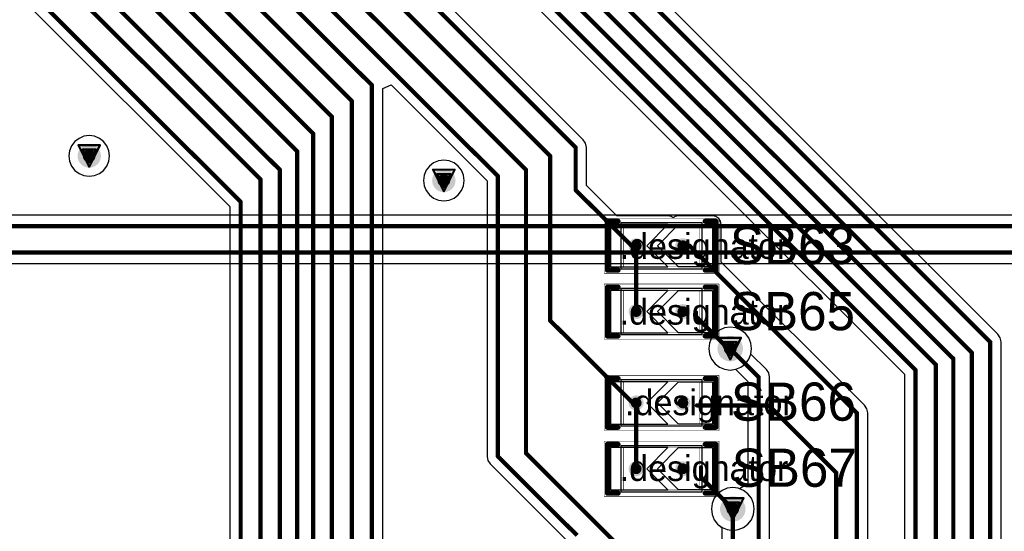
# Model space of a CAD drawing. Header units: millimetres. Extents: x 138 to 555, y 26 to 334.
# Tile 502 of 656: x 306 to 329, y 165 to 177. Entities that reach past the tile are written whole.
import ezdxf

# ---------------------------------------------------------------- set-up
doc = ezdxf.new("R2010")
doc.units = ezdxf.units.MM
for name, color, linetype in [('BottomLayer', 5, 'Continuous'), ('DrillDrawing', 1, 'Continuous'), ('Mechanical20', 56, 'Continuous'), ('Mechanical27', 56, 'Continuous'), ('MidLayer1', 16, 'Continuous'), ('MidLayer2', 76, 'Continuous'), ('MidLayer3', 90, 'Continuous'), ('MidLayer4', 156, 'Continuous'), ('MultiLayer', 9, 'Continuous'), ('TopLayer', 1, 'Continuous'), ('TopOverlay', 2, 'Continuous'), ('TopPaste', 8, 'Continuous'), ('TopSolder', 216, 'Continuous'), ('ViaHoleLayer', 16, 'Continuous')]:
    doc.layers.add(name, color=color, linetype=linetype)

# ---------------------------------------------------------------- blocks, each defined once
blk = doc.blocks.new('SOLDER_BRIDGE_R0603_0R_597')
at = {"layer": 'Mechanical20', "const_width": 0.01}
for points in [[(-0.2, 0.65), (-1.35, 0.65)], [(-1.35, 0.65), (-1.35, -0.65)], [(1.35, 0.65), (-0.2, 0.65)], [(1.35, 0.65), (1.35, -0.65)], [(1.35, -0.65), (-1.35, -0.65)]]:
    blk.add_lwpolyline(points, dxfattribs=at)
at = {"layer": 'Mechanical20', "const_width": 0.005}
for points in [[(-1.352, 0.65, 1), (-1.348, 0.65, 1)], [(-1.352, 0.65, 1), (-1.348, 0.65, 1)], [(-0.202, 0.65, 1), (-0.198, 0.65, 1)], [(-0.202, 0.65, 1), (-0.198, 0.65, 1)], [(1.348, 0.65, 1), (1.352, 0.65, 1)], [(1.348, 0.65, 1), (1.352, 0.65, 1)], [(-1.352, -0.65, 1), (-1.348, -0.65, 1)], [(-1.352, -0.65, 1), (-1.348, -0.65, 1)], [(1.348, -0.65, 1), (1.352, -0.65, 1)], [(1.348, -0.65, 1), (1.352, -0.65, 1)]]:
    blk.add_lwpolyline(points, format="xyb", close=True, dxfattribs=at)
at = {"layer": 'Mechanical27', "const_width": 0.01}
for points in [[(-0.9, 0.5), (-0.9, -0.5)], [(0.9, 0.5), (-0.9, 0.5)], [(0.9, 0.5), (0.9, -0.5)], [(0.9, -0.5), (-0.9, -0.5)]]:
    blk.add_lwpolyline(points, dxfattribs=at)
at = {"layer": 'Mechanical27', "const_width": 0.005}
for points in [[(-0.903, 0.5, 1), (-0.898, 0.5, 1)], [(-0.903, 0.5, 1), (-0.898, 0.5, 1)], [(0.898, 0.5, 1), (0.903, 0.5, 1)], [(0.898, 0.5, 1), (0.903, 0.5, 1)], [(-0.903, -0.5, 1), (-0.898, -0.5, 1)], [(-0.903, -0.5, 1), (-0.898, -0.5, 1)], [(0.898, -0.5, 1), (0.903, -0.5, 1)], [(0.898, -0.5, 1), (0.903, -0.5, 1)]]:
    blk.add_lwpolyline(points, format="xyb", close=True, dxfattribs=at)
at = {"layer": 'TopLayer'}
for p, q in [((-1.2, -0.5), (-1.2, 0.5)), ((-1.2, 0.5), (-0.4, 0.5)), ((-0.4, 0.5), (0.1, 0)), ((-0.15, 0.5), (-0.15, 0.5)), ((-0.15, 0.5), (0.35, 0)), ((1.2, 0.5), (-0.15, 0.5)), ((1.2, -0.5), (1.2, 0.5)), ((0.1, 0), (-0.4, -0.5)), ((0.35, 0), (-0.15, -0.5)), ((-1.2, -0.5), (-1.2, -0.5)), ((-0.4, -0.5), (-1.2, -0.5)), ((-0.15, -0.5), (1.2, -0.5))]:
    blk.add_line(p, q, dxfattribs=at)
at = {"layer": 'TopLayer', "const_width": 0.127}
for points in [[(-0.563, 0, 1), (-0.436, 0, 1)], [(0.536, 0, 1), (0.663, 0, 1)]]:
    blk.add_lwpolyline(points, format="xyb", close=True, dxfattribs=at)
at = {"layer": 'TopOverlay', "const_width": 0.12}
for points in [[(-1.025, 0.575), (-1.275, 0.575)], [(-1.275, 0.575), (-1.275, 0.175)], [(1.275, 0.575), (1.025, 0.575)], [(1.275, 0.575), (1.275, -0.575)], [(-1.275, 0.175), (-1.275, -0.575)], [(-1.025, -0.575), (-1.275, -0.575)], [(1.275, -0.575), (1.025, -0.575)]]:
    blk.add_lwpolyline(points, dxfattribs=at)
at = {"layer": 'TopOverlay', "const_width": 0.06}
for points in [[(-1.305, 0.575, 1), (-1.245, 0.575, 1)], [(-1.305, 0.575, 1), (-1.245, 0.575, 1)], [(-1.055, 0.575, 1), (-0.995, 0.575, 1)], [(0.995, 0.575, 1), (1.055, 0.575, 1)], [(1.245, 0.575, 1), (1.305, 0.575, 1)], [(1.245, 0.575, 1), (1.305, 0.575, 1)], [(-1.305, 0.175, 1), (-1.245, 0.175, 1)], [(-1.305, 0.175, 1), (-1.245, 0.175, 1)], [(-1.305, -0.575, 1), (-1.245, -0.575, 1)], [(-1.305, -0.575, 1), (-1.245, -0.575, 1)], [(-1.055, -0.575, 1), (-0.995, -0.575, 1)], [(0.995, -0.575, 1), (1.055, -0.575, 1)], [(1.245, -0.575, 1), (1.305, -0.575, 1)], [(1.245, -0.575, 1), (1.305, -0.575, 1)]]:
    blk.add_lwpolyline(points, format="xyb", close=True, dxfattribs=at)
at = {"layer": 'TopPaste', "const_width": 0.127}
for points in [[(-0.563, 0, 1), (-0.436, 0, 1)], [(0.536, 0, 1), (0.663, 0, 1)]]:
    blk.add_lwpolyline(points, format="xyb", close=True, dxfattribs=at)
at = {"layer": 'TopSolder'}
for p, q in [((-0.95, 0.55), (-0.95, 0.55)), ((-0.95, 0.55), (0.95, 0.55)), ((-0.95, -0.55), (-0.95, 0.55)), ((0.95, 0.55), (0.95, -0.55)), ((0.95, -0.55), (-0.95, -0.55))]:
    blk.add_line(p, q, dxfattribs=at)
at = {"layer": 'TopSolder', "const_width": 0.177}
for points in [[(-0.588, 0, 1), (-0.412, 0, 1)], [(0.512, 0, 1), (0.688, 0, 1)]]:
    blk.add_lwpolyline(points, format="xyb", close=True, dxfattribs=at)
blk = doc.blocks.new('SOLDER_BRIDGE_R0603_0R_598')
at = {"layer": 'Mechanical20', "const_width": 0.01}
for points in [[(-0.2, 0.65), (-1.35, 0.65)], [(-1.35, 0.65), (-1.35, -0.65)], [(1.35, 0.65), (-0.2, 0.65)], [(1.35, 0.65), (1.35, -0.65)], [(1.35, -0.65), (-1.35, -0.65)]]:
    blk.add_lwpolyline(points, dxfattribs=at)
at = {"layer": 'Mechanical20', "const_width": 0.005}
for points in [[(-1.352, 0.65, 1), (-1.348, 0.65, 1)], [(-1.352, 0.65, 1), (-1.348, 0.65, 1)], [(-0.202, 0.65, 1), (-0.198, 0.65, 1)], [(-0.202, 0.65, 1), (-0.198, 0.65, 1)], [(1.348, 0.65, 1), (1.352, 0.65, 1)], [(1.348, 0.65, 1), (1.352, 0.65, 1)], [(-1.352, -0.65, 1), (-1.348, -0.65, 1)], [(-1.352, -0.65, 1), (-1.348, -0.65, 1)], [(1.348, -0.65, 1), (1.352, -0.65, 1)], [(1.348, -0.65, 1), (1.352, -0.65, 1)]]:
    blk.add_lwpolyline(points, format="xyb", close=True, dxfattribs=at)
at = {"layer": 'Mechanical27', "const_width": 0.01}
for points in [[(-0.9, 0.5), (-0.9, -0.5)], [(0.9, 0.5), (-0.9, 0.5)], [(0.9, 0.5), (0.9, -0.5)], [(0.9, -0.5), (-0.9, -0.5)]]:
    blk.add_lwpolyline(points, dxfattribs=at)
at = {"layer": 'Mechanical27', "const_width": 0.005}
for points in [[(-0.903, 0.5, 1), (-0.898, 0.5, 1)], [(-0.903, 0.5, 1), (-0.898, 0.5, 1)], [(0.898, 0.5, 1), (0.903, 0.5, 1)], [(0.898, 0.5, 1), (0.903, 0.5, 1)], [(-0.903, -0.5, 1), (-0.898, -0.5, 1)], [(-0.903, -0.5, 1), (-0.898, -0.5, 1)], [(0.898, -0.5, 1), (0.903, -0.5, 1)], [(0.898, -0.5, 1), (0.903, -0.5, 1)]]:
    blk.add_lwpolyline(points, format="xyb", close=True, dxfattribs=at)
at = {"layer": 'TopLayer'}
for p, q in [((-1.2, -0.5), (-1.2, 0.5)), ((-1.2, 0.5), (-0.4, 0.5)), ((-0.4, 0.5), (0.1, 0)), ((-0.15, 0.5), (-0.15, 0.5)), ((-0.15, 0.5), (0.35, 0)), ((1.2, 0.5), (-0.15, 0.5)), ((1.2, -0.5), (1.2, 0.5)), ((0.1, 0), (-0.4, -0.5)), ((0.35, 0), (-0.15, -0.5)), ((-1.2, -0.5), (-1.2, -0.5)), ((-0.4, -0.5), (-1.2, -0.5)), ((-0.15, -0.5), (1.2, -0.5))]:
    blk.add_line(p, q, dxfattribs=at)
at = {"layer": 'TopLayer', "const_width": 0.127}
for points in [[(-0.563, 0, 1), (-0.436, 0, 1)], [(0.536, 0, 1), (0.663, 0, 1)]]:
    blk.add_lwpolyline(points, format="xyb", close=True, dxfattribs=at)
at = {"layer": 'TopOverlay', "const_width": 0.12}
for points in [[(-1.025, 0.575), (-1.275, 0.575)], [(-1.275, 0.575), (-1.275, 0.175)], [(1.275, 0.575), (1.025, 0.575)], [(1.275, 0.575), (1.275, -0.575)], [(-1.275, 0.175), (-1.275, -0.575)], [(-1.025, -0.575), (-1.275, -0.575)], [(1.275, -0.575), (1.025, -0.575)]]:
    blk.add_lwpolyline(points, dxfattribs=at)
at = {"layer": 'TopOverlay', "const_width": 0.06}
for points in [[(-1.305, 0.575, 1), (-1.245, 0.575, 1)], [(-1.305, 0.575, 1), (-1.245, 0.575, 1)], [(-1.055, 0.575, 1), (-0.995, 0.575, 1)], [(0.995, 0.575, 1), (1.055, 0.575, 1)], [(1.245, 0.575, 1), (1.305, 0.575, 1)], [(1.245, 0.575, 1), (1.305, 0.575, 1)], [(-1.305, 0.175, 1), (-1.245, 0.175, 1)], [(-1.305, 0.175, 1), (-1.245, 0.175, 1)], [(-1.305, -0.575, 1), (-1.245, -0.575, 1)], [(-1.305, -0.575, 1), (-1.245, -0.575, 1)], [(-1.055, -0.575, 1), (-0.995, -0.575, 1)], [(0.995, -0.575, 1), (1.055, -0.575, 1)], [(1.245, -0.575, 1), (1.305, -0.575, 1)], [(1.245, -0.575, 1), (1.305, -0.575, 1)]]:
    blk.add_lwpolyline(points, format="xyb", close=True, dxfattribs=at)
at = {"layer": 'TopPaste', "const_width": 0.127}
for points in [[(-0.563, 0, 1), (-0.436, 0, 1)], [(0.536, 0, 1), (0.663, 0, 1)]]:
    blk.add_lwpolyline(points, format="xyb", close=True, dxfattribs=at)
at = {"layer": 'TopSolder'}
for p, q in [((-0.95, 0.55), (-0.95, 0.55)), ((-0.95, 0.55), (0.95, 0.55)), ((-0.95, -0.55), (-0.95, 0.55)), ((0.95, 0.55), (0.95, -0.55)), ((0.95, -0.55), (-0.95, -0.55))]:
    blk.add_line(p, q, dxfattribs=at)
at = {"layer": 'TopSolder', "const_width": 0.177}
for points in [[(-0.588, 0, 1), (-0.412, 0, 1)], [(0.512, 0, 1), (0.688, 0, 1)]]:
    blk.add_lwpolyline(points, format="xyb", close=True, dxfattribs=at)
blk = doc.blocks.new('SOLDER_BRIDGE_R0603_0R_611')
at = {"layer": 'Mechanical20', "const_width": 0.01}
for points in [[(-0.2, 0.65), (-1.35, 0.65)], [(-1.35, 0.65), (-1.35, -0.65)], [(1.35, 0.65), (-0.2, 0.65)], [(1.35, 0.65), (1.35, -0.65)], [(1.35, -0.65), (-1.35, -0.65)]]:
    blk.add_lwpolyline(points, dxfattribs=at)
at = {"layer": 'Mechanical20', "const_width": 0.005}
for points in [[(-1.352, 0.65, 1), (-1.348, 0.65, 1)], [(-1.352, 0.65, 1), (-1.348, 0.65, 1)], [(-0.202, 0.65, 1), (-0.198, 0.65, 1)], [(-0.202, 0.65, 1), (-0.198, 0.65, 1)], [(1.348, 0.65, 1), (1.352, 0.65, 1)], [(1.348, 0.65, 1), (1.352, 0.65, 1)], [(-1.352, -0.65, 1), (-1.348, -0.65, 1)], [(-1.352, -0.65, 1), (-1.348, -0.65, 1)], [(1.348, -0.65, 1), (1.352, -0.65, 1)], [(1.348, -0.65, 1), (1.352, -0.65, 1)]]:
    blk.add_lwpolyline(points, format="xyb", close=True, dxfattribs=at)
at = {"layer": 'Mechanical27', "const_width": 0.01}
for points in [[(-0.9, 0.5), (-0.9, -0.5)], [(0.9, 0.5), (-0.9, 0.5)], [(0.9, 0.5), (0.9, -0.5)], [(0.9, -0.5), (-0.9, -0.5)]]:
    blk.add_lwpolyline(points, dxfattribs=at)
at = {"layer": 'Mechanical27', "const_width": 0.005}
for points in [[(-0.903, 0.5, 1), (-0.898, 0.5, 1)], [(-0.903, 0.5, 1), (-0.898, 0.5, 1)], [(0.898, 0.5, 1), (0.903, 0.5, 1)], [(0.898, 0.5, 1), (0.903, 0.5, 1)], [(-0.903, -0.5, 1), (-0.898, -0.5, 1)], [(-0.903, -0.5, 1), (-0.898, -0.5, 1)], [(0.898, -0.5, 1), (0.903, -0.5, 1)], [(0.898, -0.5, 1), (0.903, -0.5, 1)]]:
    blk.add_lwpolyline(points, format="xyb", close=True, dxfattribs=at)
at = {"layer": 'TopLayer'}
for p, q in [((-1.2, -0.5), (-1.2, 0.5)), ((-1.2, 0.5), (-0.4, 0.5)), ((-0.4, 0.5), (0.1, 0)), ((-0.15, 0.5), (-0.15, 0.5)), ((-0.15, 0.5), (0.35, 0)), ((1.2, 0.5), (-0.15, 0.5)), ((1.2, -0.5), (1.2, 0.5)), ((0.1, 0), (-0.4, -0.5)), ((0.35, 0), (-0.15, -0.5)), ((-1.2, -0.5), (-1.2, -0.5)), ((-0.4, -0.5), (-1.2, -0.5)), ((-0.15, -0.5), (1.2, -0.5))]:
    blk.add_line(p, q, dxfattribs=at)
at = {"layer": 'TopLayer', "const_width": 0.127}
for points in [[(-0.563, 0, 1), (-0.436, 0, 1)], [(0.536, 0, 1), (0.663, 0, 1)]]:
    blk.add_lwpolyline(points, format="xyb", close=True, dxfattribs=at)
at = {"layer": 'TopOverlay', "const_width": 0.12}
for points in [[(-1.025, 0.575), (-1.275, 0.575)], [(-1.275, 0.575), (-1.275, 0.175)], [(1.275, 0.575), (1.025, 0.575)], [(1.275, 0.575), (1.275, -0.575)], [(-1.275, 0.175), (-1.275, -0.575)], [(-1.025, -0.575), (-1.275, -0.575)], [(1.275, -0.575), (1.025, -0.575)]]:
    blk.add_lwpolyline(points, dxfattribs=at)
at = {"layer": 'TopOverlay', "const_width": 0.06}
for points in [[(-1.305, 0.575, 1), (-1.245, 0.575, 1)], [(-1.305, 0.575, 1), (-1.245, 0.575, 1)], [(-1.055, 0.575, 1), (-0.995, 0.575, 1)], [(0.995, 0.575, 1), (1.055, 0.575, 1)], [(1.245, 0.575, 1), (1.305, 0.575, 1)], [(1.245, 0.575, 1), (1.305, 0.575, 1)], [(-1.305, 0.175, 1), (-1.245, 0.175, 1)], [(-1.305, 0.175, 1), (-1.245, 0.175, 1)], [(-1.305, -0.575, 1), (-1.245, -0.575, 1)], [(-1.305, -0.575, 1), (-1.245, -0.575, 1)], [(-1.055, -0.575, 1), (-0.995, -0.575, 1)], [(0.995, -0.575, 1), (1.055, -0.575, 1)], [(1.245, -0.575, 1), (1.305, -0.575, 1)], [(1.245, -0.575, 1), (1.305, -0.575, 1)]]:
    blk.add_lwpolyline(points, format="xyb", close=True, dxfattribs=at)
at = {"layer": 'TopPaste', "const_width": 0.127}
for points in [[(-0.563, 0, 1), (-0.436, 0, 1)], [(0.536, 0, 1), (0.663, 0, 1)]]:
    blk.add_lwpolyline(points, format="xyb", close=True, dxfattribs=at)
at = {"layer": 'TopSolder'}
for p, q in [((-0.95, 0.55), (-0.95, 0.55)), ((-0.95, 0.55), (0.95, 0.55)), ((-0.95, -0.55), (-0.95, 0.55)), ((0.95, 0.55), (0.95, -0.55)), ((0.95, -0.55), (-0.95, -0.55))]:
    blk.add_line(p, q, dxfattribs=at)
at = {"layer": 'TopSolder', "const_width": 0.177}
for points in [[(-0.588, 0, 1), (-0.412, 0, 1)], [(0.512, 0, 1), (0.688, 0, 1)]]:
    blk.add_lwpolyline(points, format="xyb", close=True, dxfattribs=at)
blk = doc.blocks.new('SOLDER_BRIDGE_R0603_0R_613')
at = {"layer": 'Mechanical20', "const_width": 0.01}
for points in [[(-0.2, 0.65), (-1.35, 0.65)], [(-1.35, 0.65), (-1.35, -0.65)], [(1.35, 0.65), (-0.2, 0.65)], [(1.35, 0.65), (1.35, -0.65)], [(1.35, -0.65), (-1.35, -0.65)]]:
    blk.add_lwpolyline(points, dxfattribs=at)
at = {"layer": 'Mechanical20', "const_width": 0.005}
for points in [[(-1.352, 0.65, 1), (-1.348, 0.65, 1)], [(-1.352, 0.65, 1), (-1.348, 0.65, 1)], [(-0.202, 0.65, 1), (-0.198, 0.65, 1)], [(-0.202, 0.65, 1), (-0.198, 0.65, 1)], [(1.348, 0.65, 1), (1.352, 0.65, 1)], [(1.348, 0.65, 1), (1.352, 0.65, 1)], [(-1.352, -0.65, 1), (-1.348, -0.65, 1)], [(-1.352, -0.65, 1), (-1.348, -0.65, 1)], [(1.348, -0.65, 1), (1.352, -0.65, 1)], [(1.348, -0.65, 1), (1.352, -0.65, 1)]]:
    blk.add_lwpolyline(points, format="xyb", close=True, dxfattribs=at)
at = {"layer": 'Mechanical27', "const_width": 0.01}
for points in [[(-0.9, 0.5), (-0.9, -0.5)], [(0.9, 0.5), (-0.9, 0.5)], [(0.9, 0.5), (0.9, -0.5)], [(0.9, -0.5), (-0.9, -0.5)]]:
    blk.add_lwpolyline(points, dxfattribs=at)
at = {"layer": 'Mechanical27', "const_width": 0.005}
for points in [[(-0.903, 0.5, 1), (-0.898, 0.5, 1)], [(-0.903, 0.5, 1), (-0.898, 0.5, 1)], [(0.898, 0.5, 1), (0.903, 0.5, 1)], [(0.898, 0.5, 1), (0.903, 0.5, 1)], [(-0.903, -0.5, 1), (-0.898, -0.5, 1)], [(-0.903, -0.5, 1), (-0.898, -0.5, 1)], [(0.898, -0.5, 1), (0.903, -0.5, 1)], [(0.898, -0.5, 1), (0.903, -0.5, 1)]]:
    blk.add_lwpolyline(points, format="xyb", close=True, dxfattribs=at)
at = {"layer": 'TopLayer'}
for p, q in [((-1.2, -0.5), (-1.2, 0.5)), ((-1.2, 0.5), (-0.4, 0.5)), ((-0.4, 0.5), (0.1, 0)), ((-0.15, 0.5), (-0.15, 0.5)), ((-0.15, 0.5), (0.35, 0)), ((1.2, 0.5), (-0.15, 0.5)), ((1.2, -0.5), (1.2, 0.5)), ((0.1, 0), (-0.4, -0.5)), ((0.35, 0), (-0.15, -0.5)), ((-1.2, -0.5), (-1.2, -0.5)), ((-0.4, -0.5), (-1.2, -0.5)), ((-0.15, -0.5), (1.2, -0.5))]:
    blk.add_line(p, q, dxfattribs=at)
at = {"layer": 'TopLayer', "const_width": 0.127}
for points in [[(-0.563, 0, 1), (-0.436, 0, 1)], [(0.536, 0, 1), (0.663, 0, 1)]]:
    blk.add_lwpolyline(points, format="xyb", close=True, dxfattribs=at)
at = {"layer": 'TopOverlay', "const_width": 0.12}
for points in [[(-1.025, 0.575), (-1.275, 0.575)], [(-1.275, 0.575), (-1.275, 0.175)], [(1.275, 0.575), (1.025, 0.575)], [(1.275, 0.575), (1.275, -0.575)], [(-1.275, 0.175), (-1.275, -0.575)], [(-1.025, -0.575), (-1.275, -0.575)], [(1.275, -0.575), (1.025, -0.575)]]:
    blk.add_lwpolyline(points, dxfattribs=at)
at = {"layer": 'TopOverlay', "const_width": 0.06}
for points in [[(-1.305, 0.575, 1), (-1.245, 0.575, 1)], [(-1.305, 0.575, 1), (-1.245, 0.575, 1)], [(-1.055, 0.575, 1), (-0.995, 0.575, 1)], [(0.995, 0.575, 1), (1.055, 0.575, 1)], [(1.245, 0.575, 1), (1.305, 0.575, 1)], [(1.245, 0.575, 1), (1.305, 0.575, 1)], [(-1.305, 0.175, 1), (-1.245, 0.175, 1)], [(-1.305, 0.175, 1), (-1.245, 0.175, 1)], [(-1.305, -0.575, 1), (-1.245, -0.575, 1)], [(-1.305, -0.575, 1), (-1.245, -0.575, 1)], [(-1.055, -0.575, 1), (-0.995, -0.575, 1)], [(0.995, -0.575, 1), (1.055, -0.575, 1)], [(1.245, -0.575, 1), (1.305, -0.575, 1)], [(1.245, -0.575, 1), (1.305, -0.575, 1)]]:
    blk.add_lwpolyline(points, format="xyb", close=True, dxfattribs=at)
at = {"layer": 'TopPaste', "const_width": 0.127}
for points in [[(-0.563, 0, 1), (-0.436, 0, 1)], [(0.536, 0, 1), (0.663, 0, 1)]]:
    blk.add_lwpolyline(points, format="xyb", close=True, dxfattribs=at)
at = {"layer": 'TopSolder'}
for p, q in [((-0.95, 0.55), (-0.95, 0.55)), ((-0.95, 0.55), (0.95, 0.55)), ((-0.95, -0.55), (-0.95, 0.55)), ((0.95, 0.55), (0.95, -0.55)), ((0.95, -0.55), (-0.95, -0.55))]:
    blk.add_line(p, q, dxfattribs=at)
at = {"layer": 'TopSolder', "const_width": 0.177}
for points in [[(-0.588, 0, 1), (-0.412, 0, 1)], [(0.512, 0, 1), (0.688, 0, 1)]]:
    blk.add_lwpolyline(points, format="xyb", close=True, dxfattribs=at)

msp = doc.modelspace()

# ---------------------------------------------------------------- linework, layer by layer
at = {"layer": 'BottomLayer'}
for p, q in [((330.784, 172.248), (269.165, 172.248)), ((297.921, 171.115), (331.552, 171.115)), ((322.74, 169.594), (322.619, 169.543)), ((322.871, 169.611), (322.74, 169.594)), ((323.001, 169.594), (322.871, 169.611)), ((323.123, 169.543), (323.001, 169.594)), ((322.434, 169.359), (322.384, 169.237)), ((322.514, 169.463), (322.434, 169.359)), ((322.619, 169.543), (322.514, 169.463)), ((323.228, 169.463), (323.123, 169.543)), ((323.308, 169.359), (323.228, 169.463)), ((323.358, 169.237), (323.308, 169.359)), ((322.384, 169.237), (322.367, 169.107)), ((322.367, 169.107), (322.384, 168.976)), ((323.375, 169.107), (323.358, 169.237)), ((323.358, 168.98), (323.375, 169.107)), ((322.384, 168.976), (322.434, 168.855)), ((323.721, 168.617), (323.358, 168.98)), ((322.434, 168.855), (322.514, 168.75)), ((322.514, 168.75), (322.619, 168.67)), ((322.619, 168.67), (322.74, 168.62)), ((322.74, 168.62), (322.871, 168.602)), ((322.871, 168.602), (322.998, 168.619)), ((322.998, 168.619), (323.286, 168.331)), ((323.777, 168.534), (323.721, 168.617)), ((323.796, 168.437), (323.777, 168.534)), ((323.796, 160.839), (323.796, 168.437)), ((323.286, 168.331), (323.286, 165.924)), ((323.286, 165.924), (323.086, 165.806)), ((322.574, 165.686), (322.494, 165.581)), ((322.679, 165.766), (322.574, 165.686)), ((322.8, 165.816), (322.679, 165.766)), ((322.931, 165.833), (322.8, 165.816)), ((323.061, 165.816), (322.931, 165.833)), ((323.086, 165.806), (323.061, 165.816)), ((322.444, 165.459), (322.427, 165.329)), ((322.494, 165.581), (322.444, 165.459)), ((322.427, 165.329), (322.444, 165.198)), ((322.444, 165.198), (322.494, 165.077)), ((322.494, 165.077), (322.574, 164.972)), ((322.574, 164.972), (322.676, 164.894)), ((322.676, 164.894), (322.676, 77.923))]:
    msp.add_line(p, q, dxfattribs=at)
for points, const_width in [([(307.653, 173.645, 1), (307.928, 173.645, 1)], 0.275), ([(315.996, 173.068, 1), (316.271, 173.068, 1)], 0.275), ([(322.721, 169.107, 1), (323.021, 169.107, 1)], 0.3), ([(322.846, 169.107, 1), (322.896, 169.107, 1)], 0.05), ([(323.516, 168.437, 1), (323.566, 168.437, 1)], 0.05), ([(323.516, 168.437, 1), (323.566, 168.437, 1)], 0.05), ([(322.781, 165.329, 1), (323.081, 165.329, 1)], 0.3), ([(322.906, 165.329, 1), (322.956, 165.329, 1)], 0.05)]:
    msp.add_lwpolyline(points, format="xyb", close=True, dxfattribs=dict(at, const_width=const_width))
at = {"layer": 'BottomLayer', "const_width": 0.1}
for points in [[(269.165, 171.993), (331.219, 171.993)], [(297.815, 171.369), (331.987, 171.369)], [(322.871, 169.107), (323.541, 168.437)], [(323.541, 158.232), (323.541, 168.437)], [(322.931, 77.483), (322.931, 165.329)]]:
    msp.add_lwpolyline(points, dxfattribs=at)
at = {"layer": 'DrillDrawing', "const_width": 0.0508}
for points in [[(307.536, 173.899), (308.044, 173.899)], [(307.536, 173.899), (307.79, 173.391)], [(307.638, 173.798), (307.943, 173.798)], [(307.638, 173.798), (307.79, 173.493)], [(307.79, 173.391), (308.044, 173.899)], [(307.79, 173.493), (307.943, 173.798)], [(315.88, 173.322), (316.388, 173.322)], [(315.88, 173.322), (316.134, 172.814)], [(316.134, 172.814), (316.388, 173.322)], [(315.982, 173.221), (316.286, 173.221)], [(315.982, 173.221), (316.134, 172.916)], [(316.134, 172.916), (316.286, 173.221)], [(322.617, 169.361), (323.125, 169.361)], [(322.617, 169.361), (322.871, 168.853)], [(322.871, 168.853), (323.125, 169.361)], [(322.719, 169.259), (323.023, 169.259)], [(322.719, 169.259), (322.871, 168.954)], [(322.871, 168.954), (323.023, 169.259)], [(322.677, 165.583), (323.185, 165.583)], [(322.677, 165.583), (322.931, 165.075)], [(322.779, 165.481), (323.083, 165.481)], [(322.779, 165.481), (322.931, 165.177)], [(322.931, 165.075), (323.185, 165.583)], [(322.931, 165.177), (323.083, 165.481)]]:
    msp.add_lwpolyline(points, dxfattribs=at)
at = {"layer": 'DrillDrawing', "const_width": 0.0254}
for points in [[(307.524, 173.899, 1), (307.549, 173.899, 1)], [(307.524, 173.899, 1), (307.549, 173.899, 1)], [(307.625, 173.798, 1), (307.651, 173.798, 1)], [(307.625, 173.798, 1), (307.651, 173.798, 1)], [(307.93, 173.798, 1), (307.956, 173.798, 1)], [(307.93, 173.798, 1), (307.956, 173.798, 1)], [(308.032, 173.899, 1), (308.057, 173.899, 1)], [(308.032, 173.899, 1), (308.057, 173.899, 1)], [(307.778, 173.493, 1), (307.803, 173.493, 1)], [(307.778, 173.493, 1), (307.803, 173.493, 1)], [(307.778, 173.391, 1), (307.803, 173.391, 1)], [(307.778, 173.391, 1), (307.803, 173.391, 1)], [(315.867, 173.322, 1), (315.893, 173.322, 1)], [(315.867, 173.322, 1), (315.893, 173.322, 1)], [(316.375, 173.322, 1), (316.401, 173.322, 1)], [(316.375, 173.322, 1), (316.401, 173.322, 1)], [(315.969, 173.221, 1), (315.994, 173.221, 1)], [(315.969, 173.221, 1), (315.994, 173.221, 1)], [(316.274, 173.221, 1), (316.299, 173.221, 1)], [(316.274, 173.221, 1), (316.299, 173.221, 1)], [(316.121, 172.916, 1), (316.147, 172.916, 1)], [(316.121, 172.916, 1), (316.147, 172.916, 1)], [(316.121, 172.814, 1), (316.147, 172.814, 1)], [(316.121, 172.814, 1), (316.147, 172.814, 1)], [(322.604, 169.361, 1), (322.63, 169.361, 1)], [(322.604, 169.361, 1), (322.63, 169.361, 1)], [(323.112, 169.361, 1), (323.138, 169.361, 1)], [(323.112, 169.361, 1), (323.138, 169.361, 1)], [(322.706, 169.259, 1), (322.731, 169.259, 1)], [(322.706, 169.259, 1), (322.731, 169.259, 1)], [(323.011, 169.259, 1), (323.036, 169.259, 1)], [(323.011, 169.259, 1), (323.036, 169.259, 1)], [(322.858, 168.954, 1), (322.884, 168.954, 1)], [(322.858, 168.954, 1), (322.884, 168.954, 1)], [(322.858, 168.853, 1), (322.884, 168.853, 1)], [(322.858, 168.853, 1), (322.884, 168.853, 1)], [(322.664, 165.583, 1), (322.69, 165.583, 1)], [(322.664, 165.583, 1), (322.69, 165.583, 1)], [(322.766, 165.481, 1), (322.791, 165.481, 1)], [(322.766, 165.481, 1), (322.791, 165.481, 1)], [(323.071, 165.481, 1), (323.096, 165.481, 1)], [(323.071, 165.481, 1), (323.096, 165.481, 1)], [(323.172, 165.583, 1), (323.198, 165.583, 1)], [(323.172, 165.583, 1), (323.198, 165.583, 1)], [(322.918, 165.177, 1), (322.944, 165.177, 1)], [(322.918, 165.177, 1), (322.944, 165.177, 1)], [(322.918, 165.075, 1), (322.944, 165.075, 1)], [(322.918, 165.075, 1), (322.944, 165.075, 1)]]:
    msp.add_lwpolyline(points, format="xyb", close=True, dxfattribs=at)
at = {"layer": 'MidLayer1'}
for p, q in [((307.452, 173.984), (307.376, 173.885)), ((307.551, 174.06), (307.452, 173.984)), ((307.666, 174.108), (307.551, 174.06)), ((307.79, 174.124), (307.666, 174.108)), ((307.914, 174.108), (307.79, 174.124)), ((308.03, 174.06), (307.914, 174.108)), ((308.129, 173.984), (308.03, 174.06)), ((308.205, 173.885), (308.129, 173.984)), ((307.328, 173.769), (307.311, 173.645)), ((307.376, 173.885), (307.328, 173.769)), ((308.253, 173.769), (308.205, 173.885)), ((308.27, 173.645), (308.253, 173.769)), ((307.311, 173.645), (307.328, 173.521)), ((307.328, 173.521), (307.376, 173.406)), ((308.205, 173.406), (308.253, 173.521)), ((308.253, 173.521), (308.27, 173.645)), ((316.01, 173.531), (315.894, 173.483)), ((316.134, 173.547), (316.01, 173.531)), ((316.258, 173.531), (316.134, 173.547)), ((316.374, 173.483), (316.258, 173.531)), ((307.376, 173.406), (307.452, 173.306)), ((307.452, 173.306), (307.551, 173.23)), ((308.03, 173.23), (308.129, 173.306)), ((308.129, 173.306), (308.205, 173.406)), ((315.719, 173.308), (315.671, 173.192)), ((315.795, 173.407), (315.719, 173.308)), ((315.894, 173.483), (315.795, 173.407)), ((316.473, 173.407), (316.374, 173.483)), ((316.549, 173.308), (316.473, 173.407)), ((316.597, 173.192), (316.549, 173.308)), ((307.551, 173.23), (307.666, 173.182)), ((307.666, 173.182), (307.79, 173.166)), ((307.79, 173.166), (307.914, 173.182)), ((307.914, 173.182), (308.03, 173.23)), ((315.671, 173.192), (315.655, 173.068)), ((315.655, 173.068), (315.671, 172.944)), ((316.613, 173.068), (316.597, 173.192)), ((316.597, 172.944), (316.613, 173.068)), ((315.671, 172.944), (315.719, 172.829)), ((315.719, 172.829), (315.795, 172.729)), ((316.473, 172.729), (316.549, 172.829)), ((316.549, 172.829), (316.597, 172.944)), ((315.795, 172.729), (315.894, 172.653)), ((315.894, 172.653), (316.01, 172.605)), ((316.01, 172.605), (316.134, 172.589)), ((316.134, 172.589), (316.258, 172.605)), ((316.258, 172.605), (316.374, 172.653)), ((316.374, 172.653), (316.473, 172.729)), ((322.74, 169.594), (322.619, 169.543)), ((322.871, 169.611), (322.74, 169.594)), ((323.001, 169.594), (322.871, 169.611)), ((323.123, 169.543), (323.001, 169.594)), ((322.434, 169.359), (322.384, 169.237)), ((322.514, 169.463), (322.434, 169.359)), ((322.619, 169.543), (322.514, 169.463)), ((323.228, 169.463), (323.123, 169.543)), ((323.308, 169.359), (323.228, 169.463)), ((323.358, 169.237), (323.308, 169.359)), ((322.384, 169.237), (322.367, 169.107)), ((322.367, 169.107), (322.384, 168.976)), ((323.375, 169.107), (323.358, 169.237)), ((323.358, 168.976), (323.375, 169.107)), ((322.384, 168.976), (322.434, 168.855)), ((323.308, 168.855), (323.358, 168.976)), ((322.434, 168.855), (322.514, 168.75)), ((322.514, 168.75), (322.619, 168.67)), ((322.619, 168.67), (322.74, 168.62)), ((323.001, 168.62), (323.123, 168.67)), ((323.123, 168.67), (323.228, 168.75)), ((323.228, 168.75), (323.308, 168.855)), ((322.74, 168.62), (322.871, 168.602)), ((322.871, 168.602), (323.001, 168.62)), ((322.574, 165.686), (322.494, 165.581)), ((322.679, 165.766), (322.574, 165.686)), ((322.8, 165.816), (322.679, 165.766)), ((322.931, 165.833), (322.8, 165.816)), ((323.061, 165.816), (322.931, 165.833)), ((323.183, 165.766), (323.061, 165.816)), ((323.288, 165.686), (323.183, 165.766)), ((323.368, 165.581), (323.288, 165.686)), ((322.444, 165.459), (322.427, 165.329)), ((322.494, 165.581), (322.444, 165.459)), ((323.418, 165.459), (323.368, 165.581)), ((323.435, 165.329), (323.418, 165.459)), ((322.427, 165.329), (322.444, 165.198)), ((322.444, 165.198), (322.494, 165.077)), ((323.368, 165.077), (323.418, 165.198)), ((323.418, 165.198), (323.435, 165.329)), ((322.494, 165.077), (322.574, 164.972)), ((322.574, 164.972), (322.679, 164.892)), ((323.183, 164.892), (323.288, 164.972)), ((323.288, 164.972), (323.368, 165.077)), ((322.679, 164.892), (322.8, 164.842)), ((322.8, 164.842), (322.931, 164.825)), ((322.931, 164.825), (323.061, 164.842)), ((323.061, 164.842), (323.183, 164.892))]:
    msp.add_line(p, q, dxfattribs=at)
for points, const_width in [([(307.653, 173.645, 1), (307.928, 173.645, 1)], 0.275), ([(315.996, 173.068, 1), (316.271, 173.068, 1)], 0.275), ([(322.721, 169.107, 1), (323.021, 169.107, 1)], 0.3), ([(322.781, 165.329, 1), (323.081, 165.329, 1)], 0.3)]:
    msp.add_lwpolyline(points, format="xyb", close=True, dxfattribs=dict(at, const_width=const_width))
at = {"layer": 'MidLayer2'}
for p, q in [((322.74, 169.594), (322.619, 169.543)), ((322.871, 169.611), (322.74, 169.594)), ((323.001, 169.594), (322.871, 169.611)), ((323.123, 169.543), (323.001, 169.594)), ((322.434, 169.359), (322.384, 169.237)), ((322.514, 169.463), (322.434, 169.359)), ((322.619, 169.543), (322.514, 169.463)), ((323.228, 169.463), (323.123, 169.543)), ((323.308, 169.359), (323.228, 169.463)), ((323.358, 169.237), (323.308, 169.359)), ((322.384, 169.237), (322.367, 169.107)), ((322.367, 169.107), (322.384, 168.976)), ((323.375, 169.107), (323.358, 169.237)), ((323.358, 168.976), (323.375, 169.107)), ((322.384, 168.976), (322.434, 168.855)), ((323.308, 168.855), (323.358, 168.976)), ((322.434, 168.855), (322.514, 168.75)), ((322.514, 168.75), (322.619, 168.67)), ((322.619, 168.67), (322.74, 168.62)), ((323.001, 168.62), (323.123, 168.67)), ((323.123, 168.67), (323.228, 168.75)), ((323.228, 168.75), (323.308, 168.855)), ((322.74, 168.62), (322.871, 168.602)), ((322.871, 168.602), (323.001, 168.62)), ((322.574, 165.686), (322.494, 165.581)), ((322.679, 165.766), (322.574, 165.686)), ((322.8, 165.816), (322.679, 165.766)), ((322.931, 165.833), (322.8, 165.816)), ((323.061, 165.816), (322.931, 165.833)), ((323.183, 165.766), (323.061, 165.816)), ((323.288, 165.686), (323.183, 165.766)), ((323.368, 165.581), (323.288, 165.686)), ((322.444, 165.459), (322.427, 165.329)), ((322.494, 165.581), (322.444, 165.459)), ((323.418, 165.459), (323.368, 165.581)), ((323.435, 165.329), (323.418, 165.459)), ((322.427, 165.329), (322.444, 165.198)), ((322.444, 165.198), (322.494, 165.077)), ((323.368, 165.077), (323.418, 165.198)), ((323.418, 165.198), (323.435, 165.329)), ((322.494, 165.077), (322.574, 164.972)), ((322.574, 164.972), (322.679, 164.892)), ((323.183, 164.892), (323.288, 164.972)), ((323.288, 164.972), (323.368, 165.077)), ((322.679, 164.892), (322.8, 164.842)), ((322.8, 164.842), (322.931, 164.825)), ((322.931, 164.825), (323.061, 164.842)), ((323.061, 164.842), (323.183, 164.892))]:
    msp.add_line(p, q, dxfattribs=at)
for points, const_width in [([(307.653, 173.645, 1), (307.928, 173.645, 1)], 0.275), ([(315.996, 173.068, 1), (316.271, 173.068, 1)], 0.275), ([(322.721, 169.107, 1), (323.021, 169.107, 1)], 0.3), ([(322.781, 165.329, 1), (323.081, 165.329, 1)], 0.3)]:
    msp.add_lwpolyline(points, format="xyb", close=True, dxfattribs=dict(at, const_width=const_width))
at = {"layer": 'MidLayer3'}
for p, q in [((322.74, 169.594), (322.619, 169.543)), ((322.871, 169.611), (322.74, 169.594)), ((323.001, 169.594), (322.871, 169.611)), ((323.123, 169.543), (323.001, 169.594)), ((322.434, 169.359), (322.384, 169.237)), ((322.514, 169.463), (322.434, 169.359)), ((322.619, 169.543), (322.514, 169.463)), ((323.228, 169.463), (323.123, 169.543)), ((323.308, 169.359), (323.228, 169.463)), ((323.358, 169.237), (323.308, 169.359)), ((322.384, 169.237), (322.367, 169.107)), ((322.367, 169.107), (322.384, 168.976)), ((323.375, 169.107), (323.358, 169.237)), ((323.358, 168.976), (323.375, 169.107)), ((322.384, 168.976), (322.434, 168.855)), ((323.308, 168.855), (323.358, 168.976)), ((322.434, 168.855), (322.514, 168.75)), ((322.514, 168.75), (322.619, 168.67)), ((322.619, 168.67), (322.74, 168.62)), ((323.001, 168.62), (323.123, 168.67)), ((323.123, 168.67), (323.228, 168.75)), ((323.228, 168.75), (323.308, 168.855)), ((322.74, 168.62), (322.871, 168.602)), ((322.871, 168.602), (323.001, 168.62)), ((322.574, 165.686), (322.494, 165.581)), ((322.679, 165.766), (322.574, 165.686)), ((322.8, 165.816), (322.679, 165.766)), ((322.931, 165.833), (322.8, 165.816)), ((323.061, 165.816), (322.931, 165.833)), ((323.183, 165.766), (323.061, 165.816)), ((323.288, 165.686), (323.183, 165.766)), ((323.368, 165.581), (323.288, 165.686)), ((322.444, 165.459), (322.427, 165.329)), ((322.494, 165.581), (322.444, 165.459)), ((323.418, 165.459), (323.368, 165.581)), ((323.435, 165.329), (323.418, 165.459)), ((322.427, 165.329), (322.444, 165.198)), ((322.444, 165.198), (322.494, 165.077)), ((323.368, 165.077), (323.418, 165.198)), ((323.418, 165.198), (323.435, 165.329)), ((322.494, 165.077), (322.574, 164.972)), ((322.574, 164.972), (322.679, 164.892)), ((323.183, 164.892), (323.288, 164.972)), ((323.288, 164.972), (323.368, 165.077)), ((322.679, 164.892), (322.8, 164.842)), ((322.8, 164.842), (322.931, 164.825)), ((322.931, 164.825), (323.061, 164.842)), ((323.061, 164.842), (323.183, 164.892))]:
    msp.add_line(p, q, dxfattribs=at)
for points, const_width in [([(307.653, 173.645, 1), (307.928, 173.645, 1)], 0.275), ([(315.996, 173.068, 1), (316.271, 173.068, 1)], 0.275), ([(322.721, 169.107, 1), (323.021, 169.107, 1)], 0.3), ([(322.781, 165.329, 1), (323.081, 165.329, 1)], 0.3)]:
    msp.add_lwpolyline(points, format="xyb", close=True, dxfattribs=dict(at, const_width=const_width))
at = {"layer": 'MidLayer4'}
for p, q in [((307.452, 173.984), (307.376, 173.885)), ((307.551, 174.06), (307.452, 173.984)), ((307.666, 174.108), (307.551, 174.06)), ((307.79, 174.124), (307.666, 174.108)), ((307.914, 174.108), (307.79, 174.124)), ((308.03, 174.06), (307.914, 174.108)), ((308.129, 173.984), (308.03, 174.06)), ((308.205, 173.885), (308.129, 173.984)), ((307.328, 173.769), (307.311, 173.645)), ((307.376, 173.885), (307.328, 173.769)), ((308.253, 173.769), (308.205, 173.885)), ((308.27, 173.645), (308.253, 173.769)), ((307.311, 173.645), (307.328, 173.521)), ((307.328, 173.521), (307.376, 173.406)), ((308.205, 173.406), (308.253, 173.521)), ((308.253, 173.521), (308.27, 173.645)), ((316.01, 173.531), (315.894, 173.483)), ((316.134, 173.547), (316.01, 173.531)), ((316.258, 173.531), (316.134, 173.547)), ((316.374, 173.483), (316.258, 173.531)), ((307.376, 173.406), (307.452, 173.306)), ((307.452, 173.306), (307.551, 173.23)), ((308.03, 173.23), (308.129, 173.306)), ((308.129, 173.306), (308.205, 173.406)), ((315.719, 173.308), (315.671, 173.192)), ((315.795, 173.407), (315.719, 173.308)), ((315.894, 173.483), (315.795, 173.407)), ((316.473, 173.407), (316.374, 173.483)), ((316.549, 173.308), (316.473, 173.407)), ((316.597, 173.192), (316.549, 173.308)), ((307.551, 173.23), (307.666, 173.182)), ((307.666, 173.182), (307.79, 173.166)), ((307.79, 173.166), (307.914, 173.182)), ((307.914, 173.182), (308.03, 173.23)), ((315.671, 173.192), (315.655, 173.068)), ((315.655, 173.068), (315.671, 172.944)), ((316.613, 173.068), (316.597, 173.192)), ((316.597, 172.944), (316.613, 173.068)), ((315.671, 172.944), (315.719, 172.829)), ((315.719, 172.829), (315.795, 172.729)), ((316.473, 172.729), (316.549, 172.829)), ((316.549, 172.829), (316.597, 172.944)), ((315.795, 172.729), (315.894, 172.653)), ((315.894, 172.653), (316.01, 172.605)), ((316.01, 172.605), (316.134, 172.589)), ((316.134, 172.589), (316.258, 172.605)), ((316.258, 172.605), (316.374, 172.653)), ((316.374, 172.653), (316.473, 172.729)), ((322.74, 169.594), (322.619, 169.543)), ((322.871, 169.611), (322.74, 169.594)), ((323.001, 169.594), (322.871, 169.611)), ((323.123, 169.543), (323.001, 169.594)), ((322.434, 169.359), (322.384, 169.237)), ((322.514, 169.463), (322.434, 169.359)), ((322.619, 169.543), (322.514, 169.463)), ((323.228, 169.463), (323.123, 169.543)), ((323.308, 169.359), (323.228, 169.463)), ((323.358, 169.237), (323.308, 169.359)), ((322.384, 169.237), (322.367, 169.107)), ((322.367, 169.107), (322.384, 168.976)), ((323.375, 169.107), (323.358, 169.237)), ((323.358, 168.976), (323.375, 169.107)), ((322.384, 168.976), (322.434, 168.855)), ((323.308, 168.855), (323.358, 168.976)), ((322.434, 168.855), (322.514, 168.75)), ((322.514, 168.75), (322.619, 168.67)), ((322.619, 168.67), (322.74, 168.62)), ((323.001, 168.62), (323.123, 168.67)), ((323.123, 168.67), (323.228, 168.75)), ((323.228, 168.75), (323.308, 168.855)), ((322.74, 168.62), (322.871, 168.602)), ((322.871, 168.602), (323.001, 168.62)), ((322.574, 165.686), (322.494, 165.581)), ((322.679, 165.766), (322.574, 165.686)), ((322.8, 165.816), (322.679, 165.766)), ((322.931, 165.833), (322.8, 165.816)), ((323.061, 165.816), (322.931, 165.833)), ((323.183, 165.766), (323.061, 165.816)), ((323.288, 165.686), (323.183, 165.766)), ((323.368, 165.581), (323.288, 165.686)), ((322.444, 165.459), (322.427, 165.329)), ((322.494, 165.581), (322.444, 165.459)), ((323.418, 165.459), (323.368, 165.581)), ((323.435, 165.329), (323.418, 165.459)), ((322.427, 165.329), (322.444, 165.198)), ((322.444, 165.198), (322.494, 165.077)), ((323.368, 165.077), (323.418, 165.198)), ((323.418, 165.198), (323.435, 165.329)), ((322.494, 165.077), (322.574, 164.972)), ((322.574, 164.972), (322.679, 164.892)), ((323.183, 164.892), (323.288, 164.972)), ((323.288, 164.972), (323.368, 165.077)), ((322.679, 164.892), (322.8, 164.842)), ((322.8, 164.842), (322.931, 164.825)), ((322.931, 164.825), (323.061, 164.842)), ((323.061, 164.842), (323.183, 164.892))]:
    msp.add_line(p, q, dxfattribs=at)
for points, const_width in [([(307.653, 173.645, 1), (307.928, 173.645, 1)], 0.275), ([(315.996, 173.068, 1), (316.271, 173.068, 1)], 0.275), ([(322.721, 169.107, 1), (323.021, 169.107, 1)], 0.3), ([(322.781, 165.329, 1), (323.081, 165.329, 1)], 0.3)]:
    msp.add_lwpolyline(points, format="xyb", close=True, dxfattribs=dict(at, const_width=const_width))
at = {"layer": 'MultiLayer'}
for points, const_width in [([(307.653, 173.645, 1), (307.928, 173.645, 1)], 0.275), ([(315.996, 173.068, 1), (316.271, 173.068, 1)], 0.275), ([(322.721, 169.107, 1), (323.021, 169.107, 1)], 0.3), ([(322.781, 165.329, 1), (323.081, 165.329, 1)], 0.3)]:
    msp.add_lwpolyline(points, format="xyb", close=True, dxfattribs=dict(at, const_width=const_width))
at = {"layer": 'TopLayer'}
for p, q in [((319.415, 174.027), (301.888, 191.554)), ((293.116, 190.44), (311.099, 172.457)), ((329.168, 169.446), (309.215, 189.398)), ((307.25, 188.226), (326.974, 168.502)), ((314.696, 175.235), (314.893, 175.321)), ((314.696, 161.029), (314.696, 175.235)), ((314.893, 175.321), (317.151, 173.063)), ((319.47, 173.944), (319.415, 174.027)), ((319.49, 173.847), (319.47, 173.944)), ((319.49, 172.949), (319.49, 173.847)), ((317.151, 173.063), (317.151, 166.569)), ((320.204, 172.235), (319.49, 172.949)), ((311.099, 172.457), (311.099, 147.519)), ((321.407, 172.235), (320.204, 172.235)), ((321.485, 172.219), (321.407, 172.235)), ((321.532, 172.188), (321.485, 172.219)), ((321.579, 172.219), (321.532, 172.188)), ((321.657, 172.235), (321.579, 172.219)), ((322.457, 172.235), (321.657, 172.235)), ((321.657, 172.235), (321.657, 172.235)), ((322.535, 172.219), (322.457, 172.235)), ((322.601, 172.175), (322.535, 172.219)), ((322.645, 172.109), (322.601, 172.175)), ((322.661, 172.031), (322.645, 172.109)), ((322.661, 171.142), (322.661, 172.031)), ((326.032, 167.771), (322.661, 171.142)), ((329.223, 169.363), (329.168, 169.446)), ((329.242, 169.265), (329.223, 169.363)), ((329.242, 142.7), (329.242, 169.265)), ((326.974, 168.502), (326.974, 142.169)), ((326.087, 167.689), (326.032, 167.771)), ((326.106, 167.591), (326.087, 167.689)), ((326.106, 141.017), (326.106, 167.591)), ((317.151, 166.569), (317.17, 166.472)), ((317.17, 166.472), (317.225, 166.389)), ((317.225, 166.389), (319.014, 164.6))]:
    msp.add_line(p, q, dxfattribs=at)
at = {"layer": 'TopLayer', "const_width": 0.1}
for points in [[(296.081, 193.673), (314.441, 175.312)], [(295.642, 193.27), (313.967, 174.945)], [(295.221, 192.85), (313.501, 174.57)], [(294.854, 192.378), (313.062, 174.171)], [(294.463, 191.978), (312.683, 173.758)], [(294.073, 191.521), (312.278, 173.316)], [(300.841, 191.442), (318.633, 173.65)], [(301.633, 191.449), (319.235, 173.847)], [(293.694, 191.221), (311.821, 173.094)], [(300.258, 191.128), (318.066, 173.32)], [(299.697, 190.877), (317.405, 173.169)], [(293.296, 190.621), (311.354, 172.562)], [(308.96, 189.292), (328.987, 169.265)], [(308.539, 189.03), (328.553, 169.016)], [(308.2, 188.79), (328.12, 168.87)], [(307.8, 188.639), (327.709, 168.73)], [(307.43, 188.406), (327.229, 168.607)], [(314.441, 160.923), (314.441, 175.312)], [(313.967, 159.841), (313.967, 174.945)], [(313.501, 149.034), (313.501, 174.57)], [(313.062, 148.687), (313.062, 174.171)], [(312.683, 148.334), (312.683, 173.758)], [(319.235, 172.843), (319.235, 173.847)], [(318.633, 169.771), (318.633, 173.65)], [(312.278, 148.018), (312.278, 173.316)], [(318.066, 166.641), (318.066, 173.32)], [(311.821, 147.748), (311.821, 173.094)], [(317.405, 166.569), (317.405, 173.169)], [(319.235, 172.843), (320.547, 171.531)], [(311.354, 147.519), (311.354, 172.562)], [(320.547, 171.531), (320.657, 171.531)], [(320.657, 169.979), (320.657, 171.531)], [(321.836, 171.531), (321.912, 171.531)], [(321.912, 171.531), (325.851, 167.591)], [(318.633, 169.771), (320.576, 167.828)], [(322.063, 169.866), (322.063, 169.964)], [(322.063, 169.866), (322.822, 169.107)], [(322.822, 169.107), (322.871, 169.107)], [(328.987, 142.594), (328.987, 169.265)], [(328.12, 142.443), (328.12, 168.87)], [(328.553, 142.499), (328.553, 169.016)], [(327.229, 142.169), (327.229, 168.607)], [(327.709, 142.337), (327.709, 168.73)], [(320.576, 167.828), (320.657, 167.828)], [(320.657, 166.277), (320.657, 167.828)], [(322.087, 167.769), (323.782, 167.769)], [(323.782, 167.769), (325.365, 166.186)], [(325.851, 140.911), (325.851, 167.591)], [(317.405, 166.569), (319.269, 164.706)], [(318.066, 166.641), (320.581, 164.125)], [(322.184, 166.076), (322.184, 166.308)], [(322.184, 166.076), (322.931, 165.329)], [(325.365, 140.766), (325.365, 166.186)]]:
    msp.add_lwpolyline(points, dxfattribs=at)
at = {"layer": 'TopLayer'}
for points, const_width in [([(314.416, 175.312, 1), (314.466, 175.312, 1)], 0.05), ([(314.416, 175.312, 1), (314.466, 175.312, 1)], 0.05), ([(313.942, 174.945, 1), (313.992, 174.945, 1)], 0.05), ([(313.942, 174.945, 1), (313.992, 174.945, 1)], 0.05), ([(313.476, 174.57, 1), (313.526, 174.57, 1)], 0.05), ([(313.476, 174.57, 1), (313.526, 174.57, 1)], 0.05), ([(313.037, 174.171, 1), (313.087, 174.171, 1)], 0.05), ([(313.037, 174.171, 1), (313.087, 174.171, 1)], 0.05), ([(307.653, 173.645, 1), (307.928, 173.645, 1)], 0.275), ([(312.658, 173.758, 1), (312.708, 173.758, 1)], 0.05), ([(312.658, 173.758, 1), (312.708, 173.758, 1)], 0.05), ([(319.21, 173.847, 1), (319.26, 173.847, 1)], 0.05), ([(319.21, 173.847, 1), (319.26, 173.847, 1)], 0.05), ([(318.608, 173.65, 1), (318.658, 173.65, 1)], 0.05), ([(318.608, 173.65, 1), (318.658, 173.65, 1)], 0.05), ([(312.253, 173.316, 1), (312.303, 173.316, 1)], 0.05), ([(312.253, 173.316, 1), (312.303, 173.316, 1)], 0.05), ([(315.996, 173.068, 1), (316.271, 173.068, 1)], 0.275), ([(318.041, 173.32, 1), (318.091, 173.32, 1)], 0.05), ([(318.041, 173.32, 1), (318.091, 173.32, 1)], 0.05), ([(311.796, 173.094, 1), (311.846, 173.094, 1)], 0.05), ([(311.796, 173.094, 1), (311.846, 173.094, 1)], 0.05), ([(317.38, 173.169, 1), (317.43, 173.169, 1)], 0.05), ([(317.38, 173.169, 1), (317.43, 173.169, 1)], 0.05), ([(319.21, 172.843, 1), (319.26, 172.843, 1)], 0.05), ([(319.21, 172.843, 1), (319.26, 172.843, 1)], 0.05), ([(311.329, 172.562, 1), (311.379, 172.562, 1)], 0.05), ([(311.329, 172.562, 1), (311.379, 172.562, 1)], 0.05), ([(320.522, 171.531, 1), (320.572, 171.531, 1)], 0.05), ([(320.522, 171.531, 1), (320.572, 171.531, 1)], 0.05), ([(320.632, 171.531, 1), (320.682, 171.531, 1)], 0.05), ([(320.632, 171.531, 1), (320.682, 171.531, 1)], 0.05), ([(321.811, 171.531, 1), (321.861, 171.531, 1)], 0.05), ([(321.887, 171.531, 1), (321.937, 171.531, 1)], 0.05), ([(321.887, 171.531, 1), (321.937, 171.531, 1)], 0.05), ([(320.632, 169.979, 1), (320.682, 169.979, 1)], 0.05), ([(318.608, 169.771, 1), (318.658, 169.771, 1)], 0.05), ([(318.608, 169.771, 1), (318.658, 169.771, 1)], 0.05), ([(322.038, 169.964, 1), (322.088, 169.964, 1)], 0.05), ([(322.038, 169.866, 1), (322.088, 169.866, 1)], 0.05), ([(322.038, 169.866, 1), (322.088, 169.866, 1)], 0.05), ([(322.721, 169.107, 1), (323.021, 169.107, 1)], 0.3), ([(322.797, 169.107, 1), (322.847, 169.107, 1)], 0.05), ([(322.797, 169.107, 1), (322.847, 169.107, 1)], 0.05), ([(322.846, 169.107, 1), (322.896, 169.107, 1)], 0.05), ([(328.962, 169.265, 1), (329.012, 169.265, 1)], 0.05), ([(328.962, 169.265, 1), (329.012, 169.265, 1)], 0.05), ([(328.095, 168.87, 1), (328.145, 168.87, 1)], 0.05), ([(328.095, 168.87, 1), (328.145, 168.87, 1)], 0.05), ([(328.528, 169.016, 1), (328.578, 169.016, 1)], 0.05), ([(328.528, 169.016, 1), (328.578, 169.016, 1)], 0.05), ([(327.204, 168.607, 1), (327.254, 168.607, 1)], 0.05), ([(327.204, 168.607, 1), (327.254, 168.607, 1)], 0.05), ([(327.684, 168.73, 1), (327.734, 168.73, 1)], 0.05), ([(327.684, 168.73, 1), (327.734, 168.73, 1)], 0.05), ([(320.551, 167.828, 1), (320.601, 167.828, 1)], 0.05), ([(320.551, 167.828, 1), (320.601, 167.828, 1)], 0.05), ([(320.632, 167.828, 1), (320.682, 167.828, 1)], 0.05), ([(320.632, 167.828, 1), (320.682, 167.828, 1)], 0.05), ([(322.062, 167.769, 1), (322.112, 167.769, 1)], 0.05), ([(323.757, 167.769, 1), (323.807, 167.769, 1)], 0.05), ([(323.757, 167.769, 1), (323.807, 167.769, 1)], 0.05), ([(325.826, 167.591, 1), (325.876, 167.591, 1)], 0.05), ([(325.826, 167.591, 1), (325.876, 167.591, 1)], 0.05), ([(317.38, 166.569, 1), (317.43, 166.569, 1)], 0.05), ([(317.38, 166.569, 1), (317.43, 166.569, 1)], 0.05), ([(318.041, 166.641, 1), (318.091, 166.641, 1)], 0.05), ([(318.041, 166.641, 1), (318.091, 166.641, 1)], 0.05), ([(320.632, 166.277, 1), (320.682, 166.277, 1)], 0.05), ([(322.159, 166.308, 1), (322.209, 166.308, 1)], 0.05), ([(322.159, 166.076, 1), (322.209, 166.076, 1)], 0.05), ([(322.159, 166.076, 1), (322.209, 166.076, 1)], 0.05), ([(325.34, 166.186, 1), (325.39, 166.186, 1)], 0.05), ([(325.34, 166.186, 1), (325.39, 166.186, 1)], 0.05), ([(322.781, 165.329, 1), (323.081, 165.329, 1)], 0.3), ([(322.906, 165.329, 1), (322.956, 165.329, 1)], 0.05)]:
    msp.add_lwpolyline(points, format="xyb", close=True, dxfattribs=dict(at, const_width=const_width))
at = {"layer": 'ViaHoleLayer', "const_width": 0.15}
for points in [[(307.715, 173.645, 1), (307.865, 173.645, 1)], [(316.059, 173.068, 1), (316.209, 173.068, 1)], [(322.796, 169.107, 1), (322.946, 169.107, 1)], [(322.856, 165.329, 1), (323.006, 165.329, 1)]]:
    msp.add_lwpolyline(points, format="xyb", close=True, dxfattribs=at)

# ---------------------------------------------------------------- block references
at = {"rotation": 180}
for name, p in [('SOLDER_BRIDGE_R0603_0R_597', (321.257, 171.531)), ('SOLDER_BRIDGE_R0603_0R_611', (321.257, 169.979)), ('SOLDER_BRIDGE_R0603_0R_598', (321.257, 167.828)), ('SOLDER_BRIDGE_R0603_0R_613', (321.257, 166.277))]:
    msp.add_blockref(name, p, dxfattribs=at)

# ---------------------------------------------------------------- texts
at = {"layer": 'Mechanical27'}
for p in [(320.269, 171.221), (320.269, 169.672), (320.396, 167.538), (320.269, 165.989)]:
    msp.add_text('.designator', height=0.6, dxfattribs=at).set_placement(p)
at = {"layer": 'TopOverlay'}
for s, p in [('SB63', (322.863, 171.096)), ('SB65', (322.863, 169.54)), ('SB66', (322.885, 167.408)), ('SB67', (322.906, 165.851))]:
    msp.add_text(s, height=0.9, dxfattribs=at).set_placement(p)

doc.saveas('drawing.dxf')
